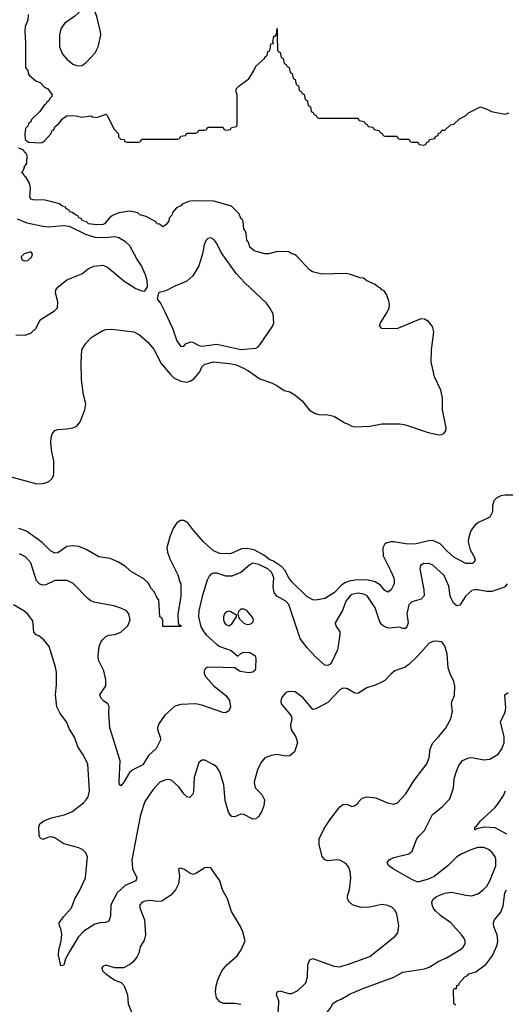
# Model space of a CAD drawing. Header units: inches. Extents: x 1473912 to 1647258, y 640388 to 773423.
# Tile 408 of 420: x 1597817 to 1601052, y 693548 to 700111. Entities that reach past the tile are written whole.
import ezdxf

# ---------------------------------------------------------------- set-up
doc = ezdxf.new("R2010")
doc.units = ezdxf.units.IN
doc.header["$MEASUREMENT"] = 0
for name, color, linetype in [('B5699', 7, 'Continuous'), ('B5790', 7, 'Continuous'), ('B6609', 7, 'Continuous')]:
    doc.layers.add(name, color=color, linetype=linetype)

msp = doc.modelspace()

# ---------------------------------------------------------------- linework, layer by layer
at = {"layer": 'B5699', "color": 5}
for points, elevation in [([(1597852.6, 700000), (1597856, 699950), (1597856, 699790), (1597870, 699771.3), (1597872.8, 699752.8), (1597880.5, 699740.5), (1597923.5, 699703.5), (1597956, 699690), (1597982, 699662), (1598004.7, 699650), (1598032.7, 699610), (1598030, 699598), (1598015.5, 699584.5), (1598010, 699569.3), (1597998, 699562), (1597993.4, 699550), (1597979.8, 699540.2), (1597950, 699499), (1597895.2, 699444.8), (1597890, 699429.3), (1597878, 699422), (1597870, 699402), (1597855.2, 699384.8), (1597850.3, 699350), (1597852.8, 699312.8), (1597874.6, 699294.6), (1597949, 699291), (1597966.7, 699293.3), (1597979.1, 699300.9), (1598026.5, 699353.5), (1598029.7, 699370), (1598043.2, 699376.8), (1598050, 699396.3), (1598079.1, 699420.9), (1598101.2, 699450), (1598132, 699472), (1598194, 699470), (1598230, 699461), (1598290, 699470.3), (1598302.8, 699462.8), (1598330, 699458.8), (1598390, 699482), (1598402, 699470), (1598443.6, 699383.6), (1598474, 699350), (1598474, 699330), (1598490, 699314), (1598512.7, 699312.7), (1598518, 699298), (1598530, 699294), (1598610, 699294), (1598622, 699298), (1598630, 699314), (1598870, 699314), (1598882, 699318), (1598890, 699334), (1598922, 699338), (1598930, 699354), (1598990, 699354), (1599002, 699358), (1599010, 699374), (1599050, 699374), (1599062, 699378), (1599070, 699394), (1599170, 699394), (1599178, 699378), (1599190, 699374), (1599222, 699378), (1599227.3, 699392.7), (1599262, 699398), (1599266, 699410), (1599266, 699610), (1599258, 699630), (1599258, 699650), (1599278, 699670), (1599342.7, 699717.3), (1599382, 699778), (1599390, 699801), (1599447.2, 699852.8), (1599450, 699862), (1599464.7, 699875.3), (1599470, 699898), (1599478, 699902), (1599485.6, 699914.4), (1599490, 699951), (1599507.3, 699952.7), (1599503.1, 699963.1), (1599509.6, 700000)], 620), ([(1598081.3, 700000), (1598082.8, 699930), (1598102.3, 699882.3), (1598130, 699848.9), (1598170, 699814.6), (1598202.7, 699802.7), (1598230, 699804.7), (1598257.4, 699822.6), (1598319.1, 699890), (1598338.4, 699930), (1598354.6, 700000)], 640), ([(1599532.7, 700000), (1599534, 699910), (1599538, 699898), (1599552.7, 699892.7), (1599558, 699858), (1599572.7, 699852.7), (1599578, 699818), (1599592.7, 699812.7), (1599598, 699798), (1599612.7, 699792.7), (1599618, 699758), (1599632.7, 699752.7), (1599638, 699718), (1599652.7, 699712.7), (1599658, 699678), (1599674, 699670), (1599678, 699638), (1599692.7, 699632.7), (1599698, 699618), (1599712.7, 699612.7), (1599718, 699578), (1599732.7, 699572.7), (1599738, 699538), (1599754, 699530), (1599758, 699498), (1599772.7, 699492.7), (1599778, 699478), (1599792.7, 699472.7), (1599798, 699458), (1599810, 699454), (1600000, 699454)], 620), ([(1600000, 698417.2), (1599990, 698419), (1599830, 698415.3), (1599768, 698430), (1599750, 698442), (1599658.6, 698538.6), (1599646.8, 698546.8), (1599628.7, 698550), (1599610, 698564), (1599534, 698566), (1599474, 698550), (1599450.4, 698549.6), (1599378, 698570), (1599350, 698595.3), (1599343.2, 698623.2), (1599330, 698642), (1599325.1, 698685.1), (1599321.2, 698701.2), (1599310, 698715.3), (1599304.8, 698764.8), (1599298.9, 698778.9), (1599290, 698785.2), (1599278, 698818), (1599227.3, 698867.3), (1599110, 698901.2), (1598970, 698902.7), (1598940.7, 698899.3), (1598898.8, 698881.2), (1598890.8, 698870), (1598862, 698858), (1598834.4, 698825.6), (1598830, 698809), (1598812.5, 698787.5), (1598810, 698769), (1598790, 698744), (1598770, 698729.5), (1598747.5, 698747.5), (1598729.4, 698750), (1598722.7, 698762.7), (1598658.6, 698798.6), (1598618, 698810), (1598603.7, 698823.7), (1598550, 698835.3), (1598477.3, 698822.7), (1598434.4, 698805.6), (1598412.1, 698787.9), (1598381, 698750), (1598370, 698745.1), (1598330, 698742.7), (1598275.3, 698750), (1598262.7, 698762.7), (1598235.3, 698770), (1598225.6, 698785.6), (1598209.6, 698790), (1598204.5, 698804.5), (1598189, 698810), (1598166.6, 698826.6), (1598149.6, 698830), (1598143.7, 698843.7), (1598127, 698850), (1598122, 698862), (1598098, 698870), (1598082.7, 698882.7), (1597987.2, 698907.2), (1597906, 698910), (1597890, 698915.3), (1597885.1, 698930), (1597887.7, 698987.7), (1597882, 699022), (1597859.5, 699059.5), (1597850, 699065.2), (1597842, 699082), (1597829.8, 699090), (1597844.8, 699115.2), (1597850, 699138.8), (1597857.5, 699142.5), (1597864.5, 699155.5), (1597865.4, 699205.4), (1597859.6, 699219.6), (1597850, 699226), (1597842, 699242), (1597810, 699255.3)], 620), ([(1597790.6, 698010.6), (1597850, 698008.2), (1597890, 698022), (1597925.8, 698054.2), (1597953.2, 698110), (1598048.7, 698170), (1598069, 698190), (1598071.8, 698230), (1598055.6, 698290), (1598057.6, 698310), (1598074, 698330), (1598130, 698376.5), (1598230, 698418), (1598273.2, 698450), (1598310, 698468.2), (1598370, 698473.7), (1598401.5, 698461.5), (1598510, 698370.4), (1598590, 698319.1), (1598630, 698302.8), (1598650, 698302), (1598668.7, 698330), (1598666, 698370), (1598654.5, 698410), (1598627.3, 698470), (1598596.3, 698516.3), (1598550, 698602.7), (1598520.9, 698630), (1598477.6, 698657.6), (1598450, 698662.7), (1598383, 698657), (1598319.6, 698659.6), (1598258.2, 698678.2), (1598148.1, 698731.9), (1598103, 698737), (1598010, 698729), (1597971.4, 698731.4), (1597865.5, 698754.5), (1597801.5, 698781.5)], 640), ([(1597750, 697065.7), (1597930, 697017.4), (1597970, 697018.9), (1597994.6, 697025.4), (1598010, 697031.8), (1598029.8, 697050.2), (1598041.1, 697070), (1598044, 697090), (1598044, 697170), (1598029.7, 697230), (1598024.4, 697290), (1598026.5, 697326.5), (1598033.6, 697350), (1598050, 697372.7), (1598070, 697380.4), (1598130, 697383.1), (1598170, 697390.3), (1598197.6, 697402.4), (1598220.5, 697430), (1598251.6, 697510), (1598258, 697550), (1598242.6, 697610), (1598227.6, 697710), (1598226.3, 697826.3), (1598231.3, 697910), (1598255.1, 697950), (1598289.7, 697990), (1598310, 698004.6), (1598370, 698040.3), (1598390, 698046.7), (1598430, 698047.2), (1598576, 698030), (1598615.8, 698010), (1598670, 697962.6), (1598710, 697915.6), (1598760.3, 697820.3), (1598824.3, 697744.3), (1598844.3, 697724.3), (1598890, 697701.3), (1598930, 697695.9), (1598956.4, 697703.6), (1598980, 697720), (1599016.2, 697763.8), (1599030, 697796.4), (1599050, 697813.8), (1599110, 697831.1), (1599230, 697817.2), (1599259.1, 697810), (1599303, 697790), (1599341.6, 697770), (1599417.4, 697717.4), (1599493.4, 697690), (1599530, 697672.2), (1599579.5, 697639.5), (1599615.5, 697630), (1599650, 697611), (1599698.9, 697570), (1599748.1, 697508.1), (1599785.2, 697485.2), (1599810, 697478.3), (1599870, 697476.5), (1599910, 697468.2), (1599983.7, 697423.7), (1600000, 697416.1)], 620), ([(1600000, 696363.6), (1599982.8, 696357.2), (1599959.5, 696340.5), (1599911.3, 696290), (1599850, 696253), (1599790, 696241.6), (1599770, 696243.6), (1599730, 696266), (1599630, 696363.9), (1599610, 696389.8), (1599582.1, 696442.1), (1599563.2, 696463.2), (1599503.5, 696503.5), (1599482.7, 696510), (1599442.7, 696542.7), (1599378.1, 696578.1), (1599330, 696586.6), (1599295.4, 696584.6), (1599222, 696550), (1599150, 696552.3), (1599107.8, 696570), (1599040.7, 696630), (1598970, 696712.3), (1598937.6, 696757.6), (1598910, 696773.6), (1598887.2, 696772.8), (1598863.4, 696756.6), (1598839.9, 696720.1), (1598816.4, 696663.6), (1598798, 696590), (1598800.6, 696560.6), (1598816.2, 696516.2), (1598870, 696411), (1598882.5, 696362.5), (1598890, 696351.3), (1598890, 696266), (1598871.3, 696150), (1598872.7, 696092.7), (1598878, 696078), (1598890, 696074), (1598890, 696066), (1598770, 696066), (1598769.5, 696109.5), (1598764, 696124), (1598749.8, 696130), (1598743.2, 696243.2), (1598730, 696259), (1598715.1, 696295.1), (1598690, 696320.9), (1598674.2, 696354.2), (1598643.5, 696383.5), (1598562, 696430), (1598523.7, 696463.7), (1598475.6, 696495.6), (1598419.7, 696519.8), (1598343.7, 696530), (1598260.5, 696580.5), (1598210, 696599.8), (1598170, 696603.4), (1598130, 696599.3), (1598070, 696556.4), (1598050, 696555.1), (1598021.1, 696570), (1597965.9, 696625.9), (1597861.5, 696701.5), (1597810, 696719.2)], 620), ([(1600000, 696248.5), (1599990, 696236.1), (1599966.4, 696173.6), (1599918.5, 696090), (1599924, 696070), (1599948.9, 696030), (1599950.3, 696010), (1599936.7, 695923.3), (1599934.4, 695910), (1599894.3, 695825.7), (1599885.7, 695814.3), (1599870, 695806), (1599850, 695808.4), (1599790, 695862.9), (1599730, 695926.2), (1599685.4, 695985.4), (1599610, 696212.6), (1599590, 696235), (1599530, 696269), (1599512.3, 696292.3), (1599505.8, 696330), (1599510.5, 696390), (1599504.1, 696410), (1599491, 696430), (1599470.9, 696450), (1599410, 696479.3), (1599370, 696487.8), (1599350, 696476.4), (1599290, 696426.8), (1599230, 696401.8), (1599190, 696401.5), (1599130, 696421.5), (1599110, 696421.7), (1599090, 696415.1), (1599078.2, 696401.8), (1599065.4, 696374.6), (1599033.1, 696266.9), (1599010.9, 696170), (1599008.3, 696130), (1599023.8, 696063.8), (1599043, 696030), (1599060.1, 696010), (1599130, 695947.3), (1599150, 695934), (1599225.8, 695905.8), (1599270, 695867.7), (1599290, 695886), (1599310, 695895.2), (1599350, 695892.1), (1599376.5, 695876.5), (1599384.4, 695870), (1599390.4, 695850), (1599388.7, 695790), (1599384.4, 695775.6), (1599370, 695761.3), (1599343, 695757), (1599286.2, 695766.2), (1599249.6, 695789.6), (1599085.1, 695794.9), (1599066.7, 695793.3), (1599054, 695786), (1599046.4, 695770), (1599046.4, 695750), (1599055.8, 695730), (1599110.3, 695670), (1599190, 695605.2), (1599213.7, 695573.6), (1599220.7, 695530), (1599213.1, 695506.9), (1599190, 695489.7), (1599170, 695492.3), (1599030, 695542.4), (1598990, 695549.8), (1598890, 695547.3), (1598850, 695534.7), (1598784.4, 695475.6), (1598742.8, 695417.2), (1598734.9, 695390), (1598736.9, 695370), (1598752.9, 695330), (1598754, 695310), (1598726.2, 695253.8), (1598674.4, 695205.6), (1598636.3, 695143.7), (1598570.2, 695110), (1598547.2, 695092.8), (1598510, 695029.3), (1598490, 695004), (1598482, 695010), (1598478.4, 695030), (1598485.4, 695170), (1598417.4, 695390), (1598409.8, 695490), (1598413.5, 695533.5), (1598403.6, 695550), (1598375.6, 695570), (1598356.9, 695590), (1598351.5, 695610), (1598389.7, 695670), (1598391.5, 695710), (1598377.6, 695770), (1598342.4, 695842.4), (1598340.4, 695870), (1598346.1, 695933.9), (1598357.2, 695962.7), (1598370, 695980.5), (1598390, 695999.1), (1598410, 696008), (1598450, 696013), (1598490, 696028.2), (1598538, 696070), (1598552, 696110), (1598543.7, 696150), (1598529, 696170), (1598490, 696189.4), (1598443.3, 696203.3), (1598310.5, 696229.5), (1598290, 696237.6), (1598270, 696252), (1598173.2, 696353.2), (1598133.7, 696373.7), (1598050, 696373.3), (1597990, 696343.1), (1597970, 696341.1), (1597950, 696347.3), (1597928.9, 696370), (1597890, 696489.6), (1597855.1, 696530), (1597815.1, 696550)], 640), ([(1600000, 695650.1), (1599993.7, 695653.7), (1599970, 695655.4), (1599950, 695644.2), (1599870, 695558.7), (1599790, 695517.2), (1599770, 695514), (1599706, 695590), (1599650.9, 695630.9), (1599610, 695634), (1599590, 695625.6), (1599561.3, 695590), (1599555.5, 695570), (1599559.1, 695550), (1599626, 695470), (1599630.8, 695450), (1599621, 695410), (1599622.8, 695390), (1599630.8, 695370), (1599657.3, 695330), (1599667.7, 695290), (1599648.4, 695231.6), (1599615.8, 695204.2), (1599590, 695201.6), (1599530, 695213), (1599493.5, 695206.5), (1599450.3, 695189.7), (1599422.8, 695157.3), (1599402, 695110), (1599379.3, 695030), (1599380.5, 695010), (1599388.5, 694988.5), (1599430, 694946), (1599447.3, 694910), (1599444, 694870), (1599427.7, 694830), (1599410, 694801.2), (1599390, 694783.7), (1599370, 694782.9), (1599310, 694812), (1599290, 694815.1), (1599250, 694798), (1599230, 694799.3), (1599224.2, 694804.2), (1599208.2, 694828.2), (1599185.4, 694905.4), (1599176.8, 695010), (1599150, 695097.6), (1599130, 695128.2), (1599110, 695145.1), (1599050, 695176.2), (1599030, 695176.2), (1599010, 695159), (1598979.5, 695060.5), (1598974.4, 694965.6), (1598970, 694949.2), (1598950, 694927), (1598930, 694931.8), (1598910, 694951.6), (1598877.4, 694997.4), (1598830, 695039.8), (1598810, 695046.2), (1598790, 695045.1), (1598751.2, 695028.8), (1598702.8, 694977.2), (1598650, 694898.9), (1598621.2, 694810), (1598564, 694510), (1598567.6, 694450), (1598596.9, 694390), (1598590.3, 694370), (1598519.8, 694340.2), (1598465.5, 694290), (1598424, 694210), (1598422.3, 694137.7), (1598410, 694102.7), (1598390, 694094), (1598350, 694091.2), (1598317.6, 694082.4), (1598243.8, 694036.2), (1598205.6, 693994.4), (1598153, 693907), (1598122.4, 693850), (1598110, 693809.2), (1598090, 693804), (1598075.3, 693875.3), (1598076.9, 693910), (1598092.1, 693967.9), (1598096.4, 694016.4), (1598091.1, 694051.1), (1598080.9, 694070), (1598080.7, 694090), (1598108.5, 694130), (1598161.5, 694190), (1598184.4, 694250), (1598216.1, 694303.9), (1598255.8, 694390), (1598268.4, 694530), (1598257.8, 694557.8), (1598238.2, 694578.2), (1598210, 694591.2), (1598110, 694617.7), (1598050, 694658), (1598030, 694663.5), (1598010, 694662.6), (1597970, 694647), (1597955.3, 694655.3), (1597947.1, 694670), (1597944, 694730), (1597951.8, 694750), (1597978, 694770), (1598029.2, 694790), (1598114, 694810), (1598163.7, 694830), (1598240.7, 694890), (1598259.7, 694910), (1598272.8, 694930), (1598282.6, 694970), (1598269.6, 695150), (1598239.1, 695210), (1598203.4, 695263.4), (1598183, 695323), (1598146.2, 695386.2), (1598129.6, 695430), (1598087.2, 695487.2), (1598063.5, 695530), (1598054.7, 695610), (1598062.6, 695677.4), (1598062, 695762), (1598055.8, 695795.8), (1598013.1, 695933.1), (1597976.6, 695976.6), (1597943.3, 696003.3), (1597927.3, 696010), (1597910, 696029.5), (1597904.2, 696104.2), (1597869.6, 696150), (1597843.7, 696170), (1597774.5, 696210)], 660), ([(1600000, 694472.6), (1599990, 694485.6), (1599950, 694507.6), (1599930, 694511.6), (1599870, 694503.7), (1599848.7, 694510), (1599832.7, 694532.7), (1599812.4, 694610), (1599812.6, 694650), (1599843.7, 694716.3), (1599883.3, 694776.7), (1599950, 694864), (1599970, 694878.8), (1599990, 694882.8), (1600000, 694878.9)], 660), ([(1599290, 693546), (1599250, 693552.6), (1599174.3, 693554.3), (1599150, 693565.1), (1599128.2, 693590), (1599121.7, 693630), (1599126.4, 693670), (1599137.6, 693710), (1599164, 693770), (1599197.4, 693810), (1599265.6, 693870), (1599291.8, 693910), (1599319, 693970), (1599302.7, 694030), (1599286.8, 694066.8), (1599227.3, 694167.3), (1599200.7, 694250), (1599167.6, 694310), (1599151, 694371), (1599090, 694457.2), (1599070, 694460.9), (1599050, 694457), (1598990, 694419), (1598970, 694414), (1598950, 694422), (1598910, 694448.7), (1598890, 694455.3), (1598874, 694450), (1598882, 694402), (1598874.9, 694350), (1598854.9, 694310), (1598823.7, 694276.3), (1598764.5, 694235.5), (1598730, 694233.3), (1598690, 694240.4), (1598650, 694235.6), (1598631.6, 694228.5), (1598617.6, 694210), (1598616.5, 694190), (1598647.2, 694110), (1598654.4, 694010), (1598645.4, 693974.6), (1598619.6, 693930), (1598610.2, 693889.8), (1598596.9, 693863.1), (1598570, 693829.2), (1598550, 693813.2), (1598508, 693792), (1598450, 693791.8), (1598390, 693809), (1598370, 693799), (1598364, 693790), (1598367.7, 693770), (1598390.7, 693750), (1598450, 693708.4), (1598493.8, 693693.8), (1598511.8, 693671.8), (1598529.2, 693629.2), (1598534.9, 693610), (1598539.6, 693550), (1598562.8, 693490)], 680), ([(1600000, 694267.2), (1599999.7, 694270), (1600000, 694270.7)], 660), ([(1599538.7, 693490), (1599544.2, 693555.8), (1599543.9, 693570), (1599528.1, 693610), (1599531.6, 693630), (1599550, 693637.7), (1599610, 693619.7), (1599630, 693620.2), (1599670, 693639.7), (1599722.4, 693690), (1599734.5, 693730), (1599736.8, 693810), (1599750, 693843.8), (1599770, 693852.2), (1599910, 693801.1), (1599950, 693798.7), (1599970, 693803.7), (1600000, 693814.2)], 660), ([(1600000, 693443.2), (1599963.3, 693436.7), (1599903.3, 693416.7), (1599790, 693367.1), (1599755.3, 693370), (1599766.6, 693373.4), (1599821.5, 693438.5), (1599891.8, 693528.2), (1599900.9, 693550), (1599929.2, 693570), (1599958.2, 693581.8), (1600000, 693606.6)], 640)]:
    msp.add_lwpolyline(points, dxfattribs=dict(at, elevation=elevation))
for points, elevation in [([(1599090, 698658), (1599070, 698653.2), (1599059.3, 698640.7), (1599046, 698610), (1599035.5, 698550), (1599010.4, 698469.6), (1598970, 698402.7), (1598930, 698367.3), (1598850, 698334.5), (1598790, 698304), (1598746.4, 698293.6), (1598742, 698290), (1598732, 698250), (1598756.3, 698216.3), (1598784.1, 698164.1), (1598834.1, 698054.1), (1598863.7, 697970), (1598890, 697933), (1598910, 697935.3), (1598926.8, 697953.2), (1598957.1, 697962.9), (1598970, 697962.4), (1599010, 697939.3), (1599030, 697935.5), (1599130, 697949.1), (1599290, 697912.2), (1599390, 697921.3), (1599406, 697930), (1599417.1, 697942.9), (1599502.7, 698070), (1599509.5, 698090.5), (1599504.5, 698150), (1599486.3, 698186.3), (1599460.8, 698220.8), (1599317.2, 698357.2), (1599259.2, 698419.2), (1599159.4, 698559.4), (1599130, 698619.3), (1599110, 698646)], 640), ([(1597890, 698562.7), (1597846, 698550), (1597826.8, 698530), (1597831.3, 698510), (1597850, 698503), (1597870, 698506), (1597897, 698530), (1597900.9, 698550)], 660), ([(1599210, 696167.8), (1599190, 696161.6), (1599180.3, 696150), (1599173.7, 696130), (1599173.7, 696110), (1599182, 696090), (1599190, 696079.3), (1599210, 696070.4), (1599230, 696084.4), (1599262, 696130), (1599262, 696142), (1599224.2, 696164.2)], 660), ([(1599290, 696182.7), (1599273.4, 696166.6), (1599270.6, 696149.4), (1599279, 696119), (1599310, 696088.7), (1599330, 696080.3), (1599350, 696082.4), (1599370, 696092), (1599375.1, 696110), (1599366.6, 696130), (1599330, 696171.8), (1599310, 696182)], 660)]:
    msp.add_lwpolyline(points, close=True, dxfattribs=dict(at, elevation=elevation))
at = {"layer": 'B5790', "color": 5}
for points, elevation in [([(1598354.6, 700000), (1598356.9, 700010), (1598355.8, 700030), (1598331.4, 700131.4), (1598309.3, 700189.3), (1598290, 700202), (1598270, 700201.2), (1598230, 700177), (1598184.4, 700135.6), (1598114.8, 700085.2), (1598090.2, 700050), (1598081.1, 700010), (1598081.3, 700000)], 640), ([(1597873.7, 700146.3), (1597870, 700108), (1597853.7, 700066.3), (1597850.5, 700030), (1597852.6, 700000)], 620), ([(1599509.6, 700000), (1599510, 700002), (1599518, 700002), (1599528.4, 700011.6), (1599532, 700052), (1599532.7, 700000)], 620)]:
    msp.add_lwpolyline(points, dxfattribs=dict(at, elevation=elevation))
at = {"layer": 'B6609', "color": 5}
for points, elevation in [([(1600000, 699454), (1600070, 699454), (1600078, 699438), (1600112.7, 699432.7), (1600118, 699418), (1600132.7, 699412.7), (1600138, 699398), (1600170, 699394), (1600178, 699378), (1600212.7, 699372.7), (1600218, 699358), (1600232.7, 699352.7), (1600238, 699338), (1600250, 699334), (1600330, 699334), (1600338, 699318), (1600350, 699314), (1600410, 699314), (1600418, 699298), (1600430, 699294), (1600470, 699294), (1600478, 699278), (1600510, 699274), (1600522, 699278), (1600527.3, 699292.7), (1600542, 699298), (1600547.3, 699312.7), (1600582, 699318), (1600587.3, 699332.7), (1600602, 699338), (1600607.3, 699352.7), (1600622, 699358), (1600630, 699374), (1600650, 699374), (1600686, 699410), (1600710, 699414), (1600746, 699450), (1600786, 699470), (1600806, 699490), (1600886, 699530), (1600930, 699514.9), (1600959.1, 699499.1), (1601050, 699480.7), (1601078, 699490)], 620), ([(1600000, 697416.1), (1600030, 697402), (1600050, 697398), (1600150, 697402.4), (1600230, 697417.4), (1600350, 697417.7), (1600386.8, 697410), (1600538.5, 697358.5), (1600610, 697343.7), (1600630, 697346.4), (1600644.4, 697355.6), (1600655.1, 697370), (1600658, 697390), (1600633.5, 697510), (1600633.3, 697590), (1600622, 697642), (1600580.7, 697730), (1600558, 697830), (1600560.2, 697910), (1600575, 698030), (1600566.3, 698066.3), (1600540.2, 698100.2), (1600514.7, 698114.7), (1600490, 698117.3), (1600330, 698049.7), (1600230, 698052.3), (1600214.5, 698070), (1600221.6, 698090), (1600263.8, 698156.2), (1600278, 698190), (1600280.7, 698210), (1600276.6, 698236.6), (1600260.2, 698280.2), (1600244.5, 698304.5), (1600229.2, 698310), (1600221.2, 698321.2), (1600202, 698330), (1600184.8, 698344.8), (1600129, 698370), (1600107.2, 698387.2), (1600086, 698390), (1600014.6, 698414.6), (1600000, 698417.2)], 620), ([(1601150, 696942), (1601050, 696941.2), (1601022.7, 696937.3), (1600995.2, 696924.8), (1600976.4, 696903.6), (1600967.4, 696870), (1600966, 696830), (1600950, 696795.8), (1600878.2, 696761.8), (1600854.3, 696745.7), (1600835, 696724.9), (1600820.2, 696699.8), (1600806.6, 696653.4), (1600804.6, 696630), (1600816.9, 696576.9), (1600844.4, 696530), (1600850.4, 696510), (1600844.1, 696495.9), (1600833, 696487), (1600790, 696486.3), (1600710, 696527.3), (1600661.5, 696570), (1600617.7, 696617.7), (1600570, 696639.3), (1600542.6, 696637.4), (1600450, 696615.1), (1600390, 696617.6), (1600310, 696629.9), (1600290, 696629.9), (1600258.6, 696621.4), (1600247.5, 696612.5), (1600236.6, 696590), (1600238, 696538), (1600290, 696434.9), (1600308.8, 696390), (1600312.4, 696370), (1600311.5, 696350), (1600291.4, 696310), (1600270, 696294.7), (1600250, 696305.7), (1600220.8, 696340.8), (1600184.3, 696364.3), (1600130, 696377.6), (1600050, 696374.8), (1600012, 696368), (1600000, 696363.6)], 620), ([(1601064.9, 696350), (1601049.3, 696330.7), (1601030, 696320.9), (1600961.4, 696298.6), (1600930, 696299.5), (1600870, 696310.9), (1600850, 696311.4), (1600830, 696305.6), (1600790, 696270.7), (1600750, 696208.5), (1600730, 696204.5), (1600710, 696220.4), (1600692.1, 696252.1), (1600685.4, 696270), (1600675.8, 696335.8), (1600645.3, 696405.3), (1600570, 696474.8), (1600550, 696483.5), (1600510, 696486.3), (1600488, 696472), (1600482.8, 696450), (1600510.2, 696310), (1600512, 696270), (1600490.9, 696249.1), (1600428.5, 696231.5), (1600409, 696211), (1600396.3, 696150), (1600404, 696090), (1600396.5, 696063.5), (1600387.5, 696052.5), (1600370, 696052.9), (1600350, 696060.7), (1600276, 696056), (1600250, 696063.1), (1600230, 696077.8), (1600216.5, 696096.5), (1600185.2, 696190), (1600131.9, 696270), (1600110, 696280.7), (1600070, 696288.2), (1600030, 696279.2), (1600017.5, 696270), (1600000, 696248.5)], 640), ([(1600000, 694878.9), (1600030, 694867.3), (1600046, 694870), (1600070, 694886), (1600078, 694902), (1600098, 694922), (1600129.2, 694930.8), (1600190, 694923.7), (1600266.8, 694890), (1600310, 694881.1), (1600333.6, 694890), (1600389.5, 694950), (1600442.3, 695037.7), (1600529.7, 695150), (1600544, 695190), (1600551.1, 695250), (1600568.2, 695290), (1600608, 695330), (1600653.7, 695386.3), (1600689.6, 695450.4), (1600701.2, 695498.8), (1600694, 695550), (1600697, 695570), (1600712.6, 695607.4), (1600716.3, 695670), (1600710, 695699), (1600684.5, 695750), (1600672.3, 695790), (1600664.8, 695884.8), (1600650, 695938), (1600630, 695964), (1600590, 695969.5), (1600570, 695967.3), (1600544, 695956), (1600468.4, 695870), (1600410, 695813.6), (1600385.8, 695794.1), (1600316, 695770), (1600290, 695749.4), (1600250, 695706.6), (1600230, 695695.1), (1600185.8, 695674.2), (1600130, 695657), (1600070, 695619.5), (1600050, 695620.9), (1600000, 695650.1)], 660), ([(1600000, 693606.6), (1600010, 693612.6), (1600110, 693655.9), (1600310, 693728.3), (1600370, 693762), (1600514.6, 693785.4), (1600545, 693795), (1600610, 693835.2), (1600661.3, 693858.7), (1600750, 693910.4), (1600771.9, 693928.1), (1600784.2, 693950), (1600783.5, 693970), (1600775.8, 693990), (1600761.1, 694010), (1600688.3, 694090), (1600619.3, 694139.3), (1600588, 694170), (1600571.5, 694190), (1600564.2, 694210), (1600563.6, 694230), (1600574.5, 694250), (1600593.4, 694266.6), (1600650, 694287.9), (1600694.6, 694294.6), (1600790, 694275), (1600830, 694271.3), (1600870, 694284.7), (1600907.7, 694312.3), (1600930, 694336), (1600949.8, 694370), (1600988.9, 694470), (1600990, 694516), (1600985.3, 694530), (1600962.7, 694562.7), (1600940.4, 694580.3), (1600910, 694592.8), (1600870, 694592.6), (1600830, 694579.9), (1600762, 694550), (1600730, 694530.5), (1600669.2, 694470), (1600579.1, 694400.9), (1600538.3, 694381.7), (1600470, 694362.8), (1600430, 694379.3), (1600304.7, 694450), (1600276.2, 694470), (1600264.5, 694490), (1600279.3, 694510), (1600310, 694526.7), (1600409.7, 694550.3), (1600432, 694568), (1600463.6, 694650), (1600477.6, 694670), (1600514.1, 694705.9), (1600567.3, 694812.7), (1600634.7, 694865.3), (1600682, 694918), (1600706.6, 694990), (1600711.7, 695050), (1600724, 695096), (1600741.3, 695138.7), (1600767, 695173), (1600808.4, 695191.6), (1600830, 695193.8), (1600910, 695178.5), (1600950, 695181.5), (1601004.9, 695215.1), (1601029.8, 695250), (1601043.7, 695290), (1601044.7, 695330), (1601020.5, 695430), (1601050, 695496), (1601056.6, 695523.4), (1601049.8, 695610.2), (1601070, 695627)], 640), ([(1601061.7, 694681.7), (1600985.2, 694725.2), (1600912.1, 694727.9), (1600861.4, 694718.6), (1600850, 694709.8), (1600849.6, 694729.6), (1600863, 694737), (1600887.8, 694770), (1600983, 694857), (1601001, 694879), (1601039.6, 694940.4), (1601052.7, 694970)], 620), ([(1600000, 694270.7), (1600014, 694310), (1600023.5, 694390), (1600019.3, 694430), (1600010, 694459.5), (1600000, 694472.6)], 660), ([(1600000, 693814.2), (1600150, 693867), (1600318, 694002), (1600335.6, 694024.4), (1600343.6, 694070), (1600329.6, 694150), (1600316.2, 694176.2), (1600295.1, 694195.1), (1600270, 694206), (1600230, 694213.3), (1600150, 694196.4), (1600090, 694193.6), (1600033.6, 694210), (1600011, 694230), (1600001.5, 694250), (1600000, 694267.2)], 660), ([(1600722, 693542), (1600708.7, 693550), (1600707.3, 693647.3), (1600712.7, 693652.7), (1600727.3, 693652.7), (1600730, 693674), (1600742, 693678), (1600746, 693690), (1600782, 693730), (1600801.2, 693738.8), (1600809.2, 693750), (1600855.1, 693764.9), (1600924.9, 693815.1), (1600967.5, 693872.5), (1600997.6, 693942.4), (1601002.4, 693970), (1600998, 694010), (1600974.6, 694065.4), (1600973.2, 694090), (1600980.9, 694110), (1601019.5, 694160.5), (1601038.6, 694201.4), (1601049.8, 694290), (1601059.6, 694310)], 620)]:
    msp.add_lwpolyline(points, dxfattribs=dict(at, elevation=elevation))

doc.saveas('drawing.dxf')
